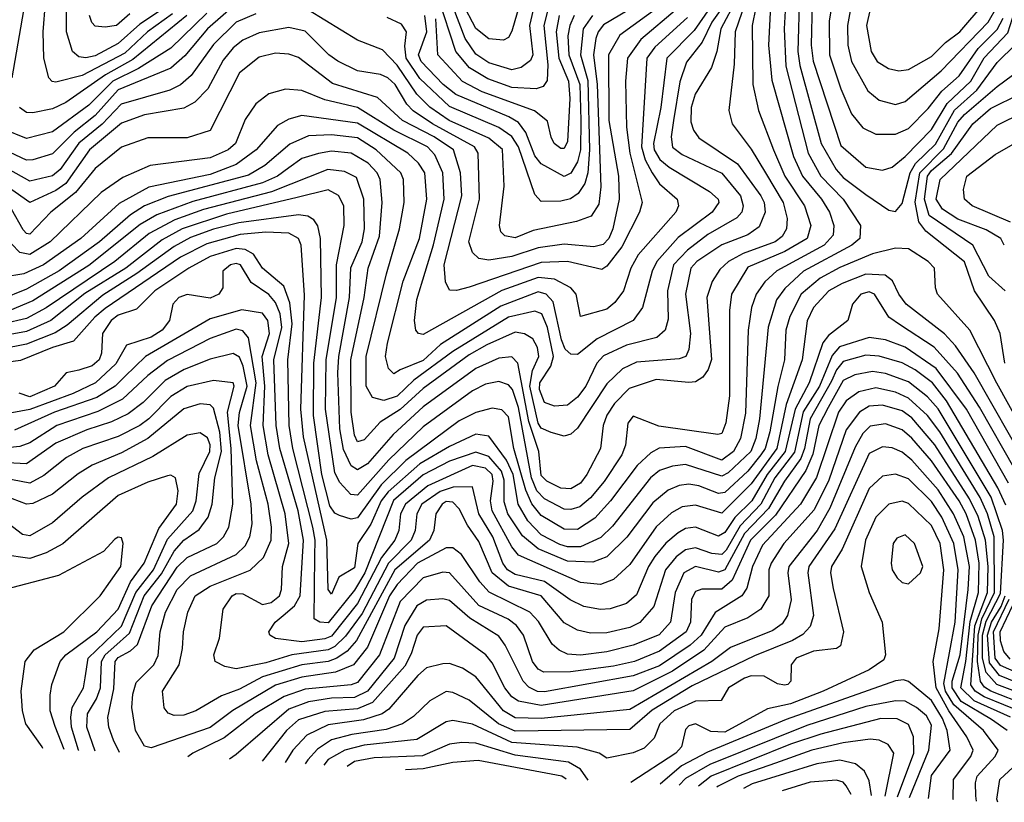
# Model space of a CAD drawing. Extents: x 501367 to 657802, y 482273 to 547541.
# Tile 272 of 656: x 600434 to 603437, y 482986 to 485372. Entities that reach past the tile are written whole.
import ezdxf

# ---------------------------------------------------------------- set-up
doc = ezdxf.new("R2010")
doc.units = 0

msp = doc.modelspace()

# ---------------------------------------------------------------- linework, layer by layer
at = {"layer": '0CON20XD'}
for points in [[(600412, 485195), (600455.9, 485454.1), (600488.8, 485535), (600550.4, 485599.6), (600586.9, 485655), (600611.6, 485725), (600614.6, 485775), (600605.6, 485825), (600553.5, 485895), (600416.2, 485975)], [(602930.8, 485545), (602902.5, 485367.5), (602903.4, 485265), (602938, 485162), (602970.5, 485085), (603005, 485042.6), (603045, 485023.3), (603105, 485023)], [(602073, 485517), (602033.1, 485355), (602045.1, 485234.9), (602042.6, 485187.4), (602031, 485169), (602008.9, 485161.1), (601935, 485165.6), (601861.9, 485191.9), (601806, 485226), (601764.1, 485275), (601710.8, 485440.8)], [(602028.2, 485525), (601988.9, 485355), (601999.5, 485265), (601992.2, 485247.8), (601963.8, 485226.2), (601935, 485219.3), (601865, 485240.9), (601825, 485267.6), (601793.3, 485315), (601724.4, 485494.4)], [(601981.4, 485498.6), (601935, 485336.9), (601925, 485317.8), (601909.9, 485310.1), (601865, 485313.9), (601825, 485345.6), (601783.5, 485425)], [(602771.4, 485455), (602766, 485345), (602771.1, 485231.1), (602838.5, 484965), (602877.6, 484895), (602945.1, 484825.1), (602998.4, 484745), (602996.1, 484705), (602971.6, 484685), (602824.7, 484605.3), (602767.2, 484552.8), (602742.2, 484517.8), (602716.9, 484435), (602690.1, 484155), (602679.4, 484095), (602664.2, 484055), (602595, 483990), (602575, 483980.4), (602465, 484015.4), (602425, 484011.2), (602385, 483997.5), (602358.1, 483975), (602241.8, 483828.2), (602206.6, 483793.4), (602145, 483765.1), (602105, 483764.9), (602081.9, 483771.9), (602025, 483801.6), (601984.2, 483844.2), (601954.9, 483895), (601939.5, 483985), (601918.6, 484028.6), (601865, 484101.9), (601825, 484108.3), (601745, 484070.8), (601655, 484018.2), (601557.8, 483932.2), (601536.4, 483905), (601505, 483834.3), (601465.9, 483775), (601455, 483700.6), (601408, 483672), (601385, 483620.4), (601374.6, 483634.6), (601370.8, 483785), (601300, 484100), (601292.2, 484185), (601302.6, 484532.6), (601292.8, 484685), (601285, 484705.3), (601255, 484721.2), (601184.6, 484724.6), (601106.8, 484716.8), (601005, 484689.1), (600925, 484648.3), (600695, 484491.5), (600663.4, 484465), (600598.4, 484391.6), (600535, 484373), (600436.9, 484333.1), (600265, 484310.1)], [(602690.2, 485465), (602668.1, 485355), (602670.5, 485175), (602687.7, 485095), (602732.7, 484975), (602767.8, 484895), (602827.7, 484805), (602847, 484745), (602835.6, 484705), (602767.1, 484665), (602655, 484617.2), (602605.2, 484535), (602598.5, 484485), (602599.1, 484225), (602587.4, 484142.6), (602575, 484110), (602563, 484107), (602383, 484133), (602305, 484163.1), (602288.5, 484141.5), (602282.1, 484075), (602270.2, 484045), (602216.3, 483963.6), (602175, 483914.4), (602142.9, 483887.1), (602115, 483878.1), (602095, 483879.4), (602035, 483910.8), (602011.1, 483935), (601994.8, 483975), (601955, 484189.2), (601936.8, 484245), (601925, 484259.1), (601895, 484268.5), (601855, 484260.3), (601815, 484240.5), (601665, 484130.5), (601559.7, 484030.3), (601465, 483922.5), (601444.4, 483924.4), (601410.7, 483960.7), (601395, 483990), (601366.8, 484185), (601369, 484335), (601400, 484525), (601400.7, 484625), (601423.8, 484745), (601422.4, 484805), (601406.2, 484836.2), (601375, 484853.5), (601280.4, 484829.6), (601065, 484779.2), (600930.2, 484735), (600868.9, 484701.1), (600758.1, 484615), (600632.7, 484537.3), (600529.8, 484455), (600455, 484421.4), (600303.7, 484393.7)], [(602812, 485455), (602806.8, 485275), (602812.9, 485232.9), (602878.2, 484995), (602924, 484915), (602945, 484891), (603015, 484839.5), (603085, 484791.5), (603105, 484787.9)], [(603038.5, 485455), (603016.2, 485355), (603031.1, 485275), (603049.4, 485245), (603083.2, 485223.2), (603115, 485216)], [(602587.8, 485425), (602544.9, 485365.1), (602515.9, 485304.1), (602467.4, 485242.6), (602447.5, 485182.5), (602428, 485065), (602421.4, 485015), (602425, 484983.5), (602455, 484961.2), (602575, 484904.8), (602632.2, 484835), (602641, 484805), (602636, 484785), (602621.7, 484768.3), (602532.8, 484717.2), (602470.7, 484669.3), (602428.1, 484625), (602410.1, 484545), (602411.4, 484458.6), (602403, 484425), (602376.8, 484403.2), (602285, 484380), (602215, 484347.5), (602194.1, 484325), (602160.5, 484255), (602135, 484220.8), (602105, 484197.2), (602065, 484193.5), (602034.9, 484204.9), (602019.5, 484245), (602020.6, 484265), (602054.2, 484315.8), (602062, 484345), (602043.9, 484433.9), (602026.3, 484475), (602005, 484483), (601925, 484465.6), (601755, 484360.3), (601636.7, 484273.3), (601585, 484223.7), (601545, 484211.4), (601510.1, 484220.1), (601490.6, 484255), (601491.4, 484345), (601552.5, 484597.5), (601593.1, 484735), (601606.7, 484815), (601605.2, 484885.2), (601596.5, 484905), (601521.2, 484975), (601465, 485011.6), (601385, 485021.6), (601315, 485017.9), (601257.7, 484992.3), (601181.8, 484928.2), (601131.8, 484898.2), (600887, 484833), (600815.4, 484804.6), (600772.7, 484777.3), (600677.7, 484695), (600555, 484606.6), (600455, 484550.1), (600375, 484518.5)], [(602565, 485447), (602490.9, 485339.1), (602407.7, 485255), (602389.3, 485105), (602366.9, 484995), (602369.1, 484975), (602386.3, 484946.3), (602415, 484922.7), (602537.9, 484847.9), (602564.7, 484825), (602566.7, 484815), (602546.3, 484785), (602442.3, 484707.7), (602377.3, 484635), (602363.2, 484605), (602333.9, 484495), (602305, 484455.3), (602195, 484399.4), (602135, 484351.2), (602115, 484351.9), (602098, 484368), (602086.4, 484396.4), (602061.5, 484511.5), (602040, 484535), (602015, 484542.6), (601901.7, 484498.3), (601717.8, 484382.2), (601665, 484333.3), (601595, 484304.8), (601575, 484292.7), (601558.6, 484308.6), (601550.4, 484345), (601555.6, 484385.6), (601604, 484575), (601653.3, 484705), (601675.7, 484825), (601669.7, 484905), (601650.8, 484935), (601617.9, 484965), (601465, 485057), (601295, 485079.8), (601255, 485069.4), (601220.4, 485049.6), (601155.6, 484975), (601095, 484930.3), (601015, 484900.5), (600828.1, 484861.9), (600738.2, 484811.8), (600620.6, 484705), (600507.4, 484625), (600447.1, 484597.1), (600385, 484586.9)], [(602646.2, 485423.8), (602615.9, 485335), (602613.4, 485236.6), (602596.7, 485095), (602607.1, 485055), (602665, 484977.6), (602708.2, 484905), (602762.3, 484815), (602774.4, 484765.6), (602772.4, 484735), (602759.1, 484710.9), (602738.4, 484695), (602640.8, 484659.2), (602596.1, 484635), (602569.3, 484610.7), (602545.7, 484574.3), (602529.8, 484525), (602544, 484336), (602534.1, 484305.9), (602517.9, 484282.1), (602495, 484268.3), (602475, 484266), (602375, 484275.4), (602292.6, 484247.4), (602248.5, 484201.5), (602225, 484166.1), (602214.1, 484135), (602205.2, 484065), (602164.1, 483985), (602145, 483959.2), (602115, 483942.1), (602085, 483943.9), (602041.9, 483965), (602025, 483981.8), (602017.7, 484055), (601987.1, 484147.1), (601953.2, 484325), (601935, 484344), (601895, 484340), (601825, 484308.3), (601665, 484191.6), (601573.2, 484106.8), (601495, 484017.6), (601465, 483999.5), (601445, 484011.6), (601422, 484062), (601410.7, 484125), (601404.7, 484295), (601407.8, 484345), (601439.7, 484525), (601444.7, 484615.3), (601478.4, 484695), (601485.7, 484735), (601484.3, 484825), (601461.3, 484891.3), (601425, 484909.5), (601374, 484916), (601202.4, 484847.6), (600995, 484793), (600907.7, 484762.3), (600829.6, 484720.4), (600725, 484635.1), (600515, 484493.3), (600455, 484461.4), (600385, 484444.7)], [(602620.6, 485435), (602572.7, 485345), (602560.6, 485275), (602543.5, 485226.5), (602493.8, 485145), (602481.9, 485105), (602481.1, 485061.1), (602489.1, 485035), (602505, 485012.2), (602622.9, 484932.9), (602694.9, 484835), (602704.6, 484815), (602708, 484785), (602689.1, 484740.9), (602655, 484716.2), (602575, 484685.5), (602499, 484635), (602480.6, 484615), (602464.3, 484535), (602479.7, 484415), (602475, 484366.2), (602465.4, 484345), (602445, 484338.3), (602315, 484327.5), (602272.1, 484307.9), (602225, 484261.4), (602135, 484126.7), (602115, 484108.2), (602095, 484102.6), (602055, 484113), (602025, 484126.5), (602015, 484142), (601990.3, 484255), (601997.8, 484302.2), (602017.4, 484345), (602012.9, 484372.9), (601998.7, 484398.7), (601974.1, 484414.1), (601945, 484419.2), (601859.4, 484380.6), (601805, 484349.8), (601665, 484247.1), (601595, 484183.9), (601533.3, 484145), (601485, 484090.8), (601465, 484084.5), (601455, 484105.6), (601445.1, 484175), (601444.7, 484335), (601484.6, 484525), (601497.1, 484615), (601532, 484712), (601540, 484815), (601533.3, 484885), (601524.8, 484905), (601496.6, 484935), (601445, 484965.4), (601385, 484970.9), (601345.8, 484964.2), (601295, 484948.6), (601255, 484920.5), (601220.4, 484895), (601174.7, 484875.3), (600962.1, 484817.9), (600853, 484777), (600802.3, 484747.7), (600645, 484623.2), (600475, 484515.1), (600404.3, 484485.7)], [(600900.1, 485389.9), (600823.8, 485335), (600755, 485269.9), (600625, 485202.1), (600545, 485181.4), (600533.7, 485183.7), (600523.3, 485195), (600507.9, 485255), (600506.5, 485335), (600513.6, 485425)], [(600879.3, 485410.7), (600800.9, 485359.1), (600735, 485299.4), (600665, 485261.9), (600636.2, 485256.2), (600615, 485259), (600595.8, 485275), (600577, 485335), (600577.3, 485425)], [(602850.9, 485425), (602848, 485295), (602853.9, 485246.1), (602938.7, 484988.7), (603015, 484923.1), (603065, 484913.6)], [(602975.4, 485445), (602959, 485355), (602959.5, 485295), (602971.2, 485245), (603021.1, 485155), (603055, 485127.1), (603105, 485114.2)], [(603065, 484913.6), (603095, 484923.1), (603135, 484954.8), (603215, 485037.6), (603262.9, 485117.2), (603334.9, 485185), (603375, 485255.7), (603447.2, 485332.8), (603482.8, 485445)], [(602723.5, 485415), (602717.7, 485295), (602727.7, 485187.7), (602794.1, 484955), (602821.6, 484895), (602879.4, 484825), (602903.5, 484785), (602917.5, 484745), (602914.8, 484715), (602887.1, 484685), (602743.1, 484606.9), (602706.9, 484573.1), (602680.2, 484535), (602666.2, 484495), (602655.7, 484425), (602648, 484172), (602632, 484095), (602611.1, 484055), (602575, 484029.1), (602465, 484070.7), (602383.9, 484066.1), (602358.6, 484051.4), (602317.2, 484012.8), (602236.1, 483905), (602187.8, 483852.2), (602135, 483817.9), (602095, 483818.6), (602025, 483860.6), (601996.1, 483896.1), (601977.7, 483937.7), (601940.8, 484065), (601925, 484160.8), (601905, 484182.7), (601875, 484188.1), (601825, 484174.5), (601775, 484148.9), (601611.5, 484028.5), (601536.2, 483953.8), (601465, 483853.3), (601445, 483848.7), (601410, 483860), (601395, 483867.4), (601379.7, 483889.7), (601355.4, 483985), (601330.3, 484165), (601331.7, 484325), (601354.6, 484525), (601352, 484705), (601343.2, 484743.2), (601331.6, 484761.6), (601312.7, 484772.7), (601285, 484776.9), (601103, 484753), (601025, 484733.8), (600955, 484708), (600905, 484680.7), (600792, 484598), (600687.5, 484532.5), (600579.2, 484440.8), (600542.6, 484417.4), (600455, 484382.9), (600305, 484353.3)], [(602386.6, 485413.4), (602264.5, 485325.5), (602229.6, 485265), (602231.2, 485065), (602259.9, 484895), (602262.9, 484825), (602243.1, 484735), (602230.9, 484705), (602213.4, 484686.6), (602185, 484680), (602095, 484688.1), (602015, 484676.5), (601935, 484649.7), (601865, 484639.4), (601834.4, 484644.4), (601815, 484662.7), (601804.5, 484695), (601836.2, 484825), (601832.9, 484965), (601821.6, 484985), (601693.2, 485055), (601634.3, 485094.3), (601614.9, 485115), (601579, 485175), (601556.7, 485195), (601535, 485205.5), (601465, 485216), (601405, 485245.6), (601377.4, 485265), (601305, 485337.2), (601255, 485348.1), (601165, 485332.8), (601115, 485310.4), (601085, 485286.3), (601055, 485249.2), (601008.1, 485161.9), (600968.7, 485121.3), (600935, 485102.8), (600815, 485082.7), (600745, 485056.5), (600646.9, 484975), (600575, 484873.2), (600545, 484851.8), (600465, 484814.4), (600347.5, 484897.5)], [(601095, 485421.2), (601007.4, 485345), (600938.3, 485261.7), (600895.7, 485224.3), (600735, 485158.3), (600665, 485079.8), (600600.4, 485029.6), (600535, 484963.5), (600475, 484944.8), (600455, 484944.2), (600355, 484990.4)], [(602439, 485405), (602328.1, 485311.9), (602288.1, 485255), (602281.6, 485185), (602284.4, 485045), (602295.4, 484965.4), (602332.8, 484815), (602324.2, 484785), (602270.1, 484679.9), (602225, 484620.3), (602209.1, 484610.9), (602105, 484634.6), (602025, 484631.6), (601805, 484556.2), (601766.2, 484546.2), (601745, 484547.5), (601732.4, 484572.4), (601729.3, 484625), (601782.2, 484835), (601778.7, 484905), (601757.7, 484975), (601698.3, 485015), (601602.1, 485065), (601525.4, 485135.4), (601388.1, 485178.1), (601285, 485256.7), (601255, 485267.4), (601215, 485270.4), (601165, 485258.1), (601105, 485210.3), (601015, 485034.6), (600945, 485012.5), (600825, 485011.6), (600745, 484983.5), (600665, 484918.1), (600604.8, 484845.2), (600529.3, 484785), (600465, 484718.3), (600455, 484720.2), (600445, 484731.9), (600409.6, 484795)], [(602314.7, 485415.3), (602215, 485357.2), (602198.1, 485335), (602191.6, 485315), (602183.7, 485265), (602194.9, 485175), (602206.9, 484863.1), (602200.5, 484809.5), (602177, 484773), (602132.7, 484757.3), (602000.6, 484729.4), (601945, 484707.3), (601913.4, 484713.4), (601902.1, 484725), (601897.8, 484745), (601911.9, 484865), (601906.5, 484976.5), (601865, 485011.3), (601744.4, 485065), (601685.2, 485105.2), (601645.5, 485145.5), (601585, 485233.2), (601540.7, 485280.7), (601465, 485309.7), (601315, 485401.3)], [(603105, 484787.9), (603125, 484811.9), (603149.9, 484905), (603165.9, 484934.1), (603226.9, 484993.1), (603285, 485096.5), (603352.8, 485157.2), (603415, 485241.5), (603472.4, 485297.6), (603508.5, 485415)], [(603105, 485114.2), (603135, 485123.1), (603244, 485216), (603387.8, 485365), (603415, 485412.7)], [(603115, 485216), (603145, 485220.4), (603215, 485259.8), (603257.6, 485302.4), (603301.6, 485335), (603375, 485421.6)], [(601155, 485390.6), (601095, 485364.8), (601025, 485296.7), (600957.6, 485202.4), (600925, 485173.7), (600892.2, 485157.8), (600743.8, 485115), (600686.4, 485053.6), (600614.7, 484995.3), (600557.7, 484915), (600535, 484896), (600465, 484879.8), (600371.4, 484931.4)], [(601005, 485392.3), (600895, 485285.1), (600796.9, 485223.1), (600718, 485185), (600645, 485111.2), (600535, 485030.7), (600455, 485009.8), (600385, 485038.5)], [(602471.3, 485378.7), (602371.5, 485288.5), (602346.9, 485255), (602330.3, 484985), (602342.2, 484945), (602363, 484905), (602385, 484871.4), (602439.7, 484825), (602443.2, 484805), (602435.3, 484785), (602320.6, 484655), (602298.5, 484615), (602275.2, 484545), (602249.7, 484510.3), (602225, 484489.6), (602145, 484467.5), (602131, 484535), (602115.3, 484555), (602065, 484580.6), (602015, 484586), (601905, 484546.7), (601665, 484412.6), (601650.5, 484415), (601642.6, 484425), (601638.7, 484455), (601645, 484519.2), (601695.8, 484685.8), (601728.8, 484825), (601724.3, 484905), (601700.7, 484960.7), (601678.4, 484985), (601575, 485035.5), (601465, 485104.4), (601365, 485128.3), (601295, 485156), (601245, 485160.5), (601193.9, 485146.1), (601155, 485116.2), (601121.7, 485068.3), (601092.2, 484995), (601070.3, 484975), (601015, 484950.7), (600832.6, 484927.4), (600748.5, 484891.5), (600683.3, 484845), (600527, 484695), (600465, 484656), (600435, 484662.5), (600409.1, 484689.1)], [(600944.4, 485385), (600779.5, 485250.5), (600696.1, 485203.9), (600575, 485119.4), (600535, 485100.2), (600475, 485088.1), (600455, 485089.5), (600433.9, 485105)], [(600769.9, 485390.1), (600729.4, 485355), (600695, 485349.7), (600665, 485352.9), (600654, 485364), (600647.4, 485385)], [(602181.4, 485385), (602152.8, 485345), (602144.9, 485265.1), (602166.6, 485186.6), (602172.1, 484975), (602166.4, 484905), (602157.4, 484872.6), (602137.9, 484842.1), (602113.8, 484826.2), (602085, 484818.7), (602025, 484817.8), (602005, 484839.4), (601955.3, 484985), (601935, 485016.4), (601895, 485043.3), (601745, 485107.7), (601655, 485192.9), (601612.6, 485255), (601608.5, 485291.5), (601614.2, 485335), (601599, 485359), (601555, 485378.7)], [(602125.4, 485385), (602111.7, 485355), (602106.4, 485323.6), (602109.2, 485265), (602142.8, 485175), (602145.5, 485065), (602144.6, 484975), (602135, 484939.1), (602115, 484904.3), (602095, 484894.4), (602025, 484933.2), (602005, 484957.2), (601978.3, 485028.3), (601955, 485058.6), (601926.1, 485076.1), (601764.6, 485144.6), (601725.7, 485175), (601658.6, 485245), (601650.1, 485265), (601675.6, 485335), (601670.1, 485385)], [(602079.6, 485385), (602070.2, 485335), (602078.5, 485255), (602108.1, 485185), (602111.7, 485131.7), (602105, 485001.2), (602095, 484980), (602085, 484979.7), (602064.5, 484995), (602055, 485014), (602043.4, 485063.4), (602004.1, 485094.1), (601845, 485152.6), (601785, 485183.7), (601709.2, 485265), (601703.4, 485375)], [(603105, 485023), (603145, 485040.9), (603205, 485101.2), (603246.1, 485153.9), (603298.9, 485201.1), (603357.4, 485285), (603415, 485342), (603433.2, 485376.8)], [(603438.2, 484325), (603424.3, 484415), (603407.2, 484455), (603346, 484545), (603315, 484633.5), (603197.7, 484727.7), (603176, 484756), (603165.4, 484815.4), (603178.8, 484905), (603251.2, 484978.8), (603295, 485059.9), (603315, 485083.2), (603415, 485169), (603532, 485255)], [(603439.7, 484545), (603390.1, 484590.1), (603341.3, 484685), (603208.1, 484775), (603193.8, 484825), (603203.1, 484895), (603215, 484912.5), (603275.7, 484964.3), (603341.1, 485055), (603395, 485101.2), (603485, 485145.8)], [(603436.9, 484685), (603426.5, 484705), (603381.7, 484731.7), (603295, 484764.4), (603248.8, 484795), (603228.8, 484825), (603241.6, 484885), (603415, 485050.2), (603495, 485090.6)], [(603455.3, 484755.3), (603338.5, 484805), (603315.3, 484825), (603312.1, 484855), (603323, 484895), (603408.6, 484961.4), (603505, 485015.7)], [(603570.9, 483980.9), (603413.6, 484263.6), (603332, 484425), (603233.3, 484535), (603226.7, 484555), (603223.9, 484615), (603204.5, 484634.5), (603145, 484673.4), (603105, 484675.6), (603035, 484658.6), (602935, 484616.7), (602875, 484583.8), (602817.3, 484535), (602782.6, 484467.4), (602771.1, 484425), (602766.8, 484335), (602746, 484254), (602722, 484115), (602707.8, 484065), (602694.9, 484045), (602655, 483995.4), (602585, 483930.5), (602565, 483927.6), (602505, 483950.9), (602475, 483955.5), (602445, 483951.7), (602412.2, 483937.8), (602365, 483899), (602286.1, 483793.9), (602225, 483733.7), (602182.1, 483717.9), (602105, 483721), (602015, 483758.4), (601968.1, 483798.1), (601922.9, 483865), (601911.7, 483901.7), (601911.9, 483968.1), (601903.5, 483995), (601865, 484039.7), (601825, 484053.9), (601745, 484025.9), (601665, 483983.9), (601573.9, 483906.1), (601487.4, 483685), (601455, 483632.6), (601375, 483533.2), (601349.2, 483535), (601332.7, 483545), (601334.2, 483735.8), (601335.3, 483784.7), (601328.7, 483825), (601267.1, 484065), (601256.4, 484135), (601251.8, 484335), (601265.3, 484445), (601258.5, 484508.5), (601239.4, 484559.4), (601175.2, 484615), (601147.6, 484657.6), (601121.5, 484671.5), (601095, 484674.5), (601015, 484650.3), (600950, 484615), (600846.7, 484545), (600790.4, 484489.6), (600735, 484471.5), (600713.5, 484455), (600686.9, 484415), (600684, 484355), (600676.9, 484335), (600655, 484316.7), (600615, 484304), (600575.8, 484295), (600540.8, 484255), (600465, 484222.4), (600432.9, 484232.9)], [(603511, 484005), (603345, 484295.7), (603288.1, 484378.1), (603254.1, 484414.1), (603137.1, 484505), (603114.9, 484534.9), (603095.8, 484575.8), (603073.3, 484593.3), (603015, 484595.9), (602942.1, 484567.9), (602901.6, 484545), (602855.2, 484495), (602835.6, 484454.4), (602820.3, 484335), (602771.6, 484198.4), (602743.1, 484065), (602665, 483957), (602575, 483867.2), (602495, 483891.8), (602455, 483886.5), (602422.1, 483867.9), (602375, 483825.2), (602295, 483711.2), (602245, 483665.2), (602205, 483650), (602145, 483656.2), (601955, 483739.6), (601935, 483764.3), (601875.3, 483875), (601870.1, 483905), (601878.6, 483965), (601874.7, 483985), (601855, 484004.3), (601815, 484013.1), (601678.8, 483951.2), (601611.2, 483895), (601595.9, 483865), (601590.1, 483815), (601578.3, 483785), (601537.4, 483732.6), (601465, 483591.5), (601385, 483491.8), (601365, 483484.1), (601295, 483475.4), (601214.4, 483485), (601197.1, 483495), (601193.9, 483505), (601213.1, 483535), (601237.5, 483555), (601272.8, 483585), (601290, 483615), (601299.7, 483785), (601284, 483874), (601227.3, 484065), (601216.9, 484135), (601209.9, 484335), (601234, 484434), (601228.7, 484475), (601215, 484509.6), (601193.9, 484533.9), (601140.4, 484570.4), (601107.7, 484625), (601095, 484629.2), (601076.9, 484625), (601053.9, 484605), (601053.9, 484555), (601042, 484535), (601015, 484522.9), (600945, 484534.2), (600920, 484525), (600901.8, 484505), (600890.9, 484455), (600869.1, 484425), (600835, 484404.6), (600760, 484380), (600727.3, 484322.7), (600665.2, 484265), (600597.2, 484232.8), (600465, 484183.7), (600305, 484154.1)], [(603469.6, 483999.6), (603361, 484191), (603293.9, 484293.9), (603223.3, 484373.3), (603120.4, 484440.4), (603084.7, 484465), (603041.3, 484535), (603025, 484542.4), (602999.3, 484535), (602973.5, 484505), (602960, 484455), (602901.1, 484408.9), (602883.4, 484386.6), (602842.2, 484265), (602798.7, 484185), (602769, 484055), (602714, 483985), (602666.9, 483905), (602615.5, 483854.5), (602585, 483808.1), (602565, 483796.8), (602495, 483824.5), (602465, 483820.3), (602442.3, 483807.7), (602405, 483775.6), (602371, 483735), (602351.6, 483705), (602315, 483618.2), (602285, 483592.2), (602235, 483576), (602205, 483573.2), (602155, 483582.9), (602113.3, 483603.3), (602035, 483659.1), (601945, 483680.8), (601921.5, 483695), (601907.5, 483715), (601877.2, 483795), (601834.2, 483865), (601815, 483948.1), (601756.6, 483946.6), (601716.7, 483933.3), (601660.5, 483895), (601645.6, 483865), (601640.1, 483815), (601627.9, 483785), (601559.4, 483715), (601478.3, 483561.7), (601427.9, 483492.1), (601395, 483461), (601375, 483451), (601264.4, 483435.6), (601185, 483410.8), (601095, 483392.6), (601059.8, 483399.8), (601030.5, 483415), (601026.9, 483435), (601043.5, 483486.5), (601055.3, 483575), (601082.2, 483615), (601095, 483622), (601115, 483621.3), (601175, 483588.4), (601201.5, 483595), (601227, 483615), (601233, 483635), (601235.5, 483705), (601254.9, 483775), (601244.3, 483865.7), (601191.9, 484045), (601176.9, 484135), (601182.1, 484255), (601174.1, 484345), (601196, 484415), (601191.6, 484455), (601175, 484477), (601112.1, 484487.9), (601015, 484460.3), (600817.6, 484345), (600755.4, 484284.6), (600725.4, 484254.6), (600669.5, 484220.5), (600540.3, 484175), (600419.1, 484120.9)], [(603449.2, 483959.2), (603321.1, 484185), (603229, 484309), (603135, 484373.5), (603075, 484395.7), (603025, 484402.7), (602934.2, 484374.2), (602912, 484348), (602873, 484255), (602824, 484176), (602796.7, 484053.3), (602737.5, 483975), (602694.1, 483895), (602631.2, 483828.8), (602588.7, 483755), (602575, 483741.4), (602545, 483744.6), (602495, 483761.9), (602465, 483755.5), (602435.8, 483734.2), (602403.9, 483695), (602367.7, 483582.3), (602325.6, 483534.4), (602295, 483519), (602225, 483502), (602175, 483501.5), (602135, 483510.4), (602095, 483533.4), (602025, 483615.7), (601925.1, 483645.1), (601875, 483685.9), (601835, 483781.4), (601800.4, 483830.4), (601775, 483880.2), (601755, 483900.6), (601735, 483903), (601723, 483895), (601703.9, 483865), (601697.3, 483815), (601684.2, 483785), (601578.7, 483695), (601461.3, 483478.7), (601433.3, 483446.7), (601401.9, 483425), (601375, 483414.5), (601295, 483404.9), (601175, 483368), (601105, 483330.7), (601050.1, 483309.9), (600971.9, 483265), (600935, 483251.7), (600905, 483250.3), (600887.4, 483257.4), (600875, 483274), (600870.3, 483325), (600921.1, 483405), (600931.2, 483455), (600933.5, 483505), (600947.1, 483565), (600970, 483615), (601015, 483644.6), (601136.9, 483693.1), (601177.4, 483732.6), (601201.2, 483785), (601202.5, 483825), (601192, 483895), (601156.5, 484026.5), (601137.8, 484135), (601155.1, 484264.9), (601132, 484402), (601115, 484423.9), (601095, 484428.7), (601015, 484400), (600885, 484333), (600825, 484287.4), (600747.5, 484215), (600672.3, 484177.7), (600547.9, 484135), (600465, 484081.4), (600435, 484071.1), (600365, 484063.2)], [(603441.3, 483891.3), (603417.5, 483945), (603260.3, 484210.3), (603218.2, 484265), (603165, 484304.4), (603125, 484325.6), (603055, 484345.9), (603015, 484349), (602945, 484330.4), (602925.1, 484304.9), (602909.7, 484270.3), (602845.1, 484155.1), (602828, 484065), (602815.9, 484034.1), (602766.2, 483965), (602718.1, 483881.9), (602645, 483805.3), (602585, 483694.1), (602565, 483687), (602495, 483705.1), (602459.6, 483685), (602433, 483625), (602419.2, 483535), (602383.9, 483496.1), (602305, 483464.6), (602225, 483444), (602145, 483434.2), (602105, 483437.4), (602079.4, 483449.4), (602058.2, 483468.2), (602016.7, 483536.7), (601990.3, 483565), (601866.5, 483626.5), (601838, 483658), (601781.6, 483741.6), (601755, 483761.6), (601735, 483762), (601647.8, 483715), (601585, 483650), (601562.5, 483615), (601495, 483459.1), (601452.2, 483405), (601397.6, 483382.4), (601295, 483366.8), (601215, 483342.8), (601084.4, 483265.6), (601015, 483213.8), (600835, 483151.9), (600815, 483156.7), (600787.2, 483205), (600776.2, 483275), (600779.1, 483315), (600789.5, 483350.5), (600843.1, 483405), (600856.9, 483433.1), (600862.4, 483505), (600879.3, 483565), (600915.1, 483635), (600955, 483675.9), (601095, 483741.6), (601122.3, 483767.7), (601136.6, 483795), (601143, 483835), (601140, 483895), (601100.8, 484135), (601104.9, 484174.9), (601128.2, 484255), (601115.6, 484315.6), (601105, 484343), (601085, 484354), (601015, 484336.7), (600935.7, 484305.7), (600878.5, 484271.5), (600810.7, 484205), (600765, 484170.4), (600714.5, 484145.5), (600638.7, 484121.3), (600545, 484080.9), (600455, 484017.9), (600205, 484030.8)], [(603495, 483314.4), (603413.6, 483345), (603381.1, 483381.1), (603369.9, 483425), (603370.4, 483495), (603381.7, 483538.3), (603425, 483622.7), (603434.8, 483784.8), (603431.3, 483815), (603396.5, 483916.5), (603235, 484185.4), (603202.3, 484222.3), (603145, 484267.6), (603075, 484293.2), (603035, 484299), (602980.9, 484289.1), (602945, 484271.7), (602899.7, 484189.7), (602871.3, 484135), (602852.5, 484047.5), (602832, 483998), (602739.2, 483860.8), (602662.5, 483785), (602607.3, 483662.7), (602575, 483635.9), (602514.8, 483635.2), (602495, 483628.1), (602482.8, 483605), (602480, 483535), (602466.3, 483505), (602385, 483446.4), (602309.3, 483415), (602245, 483400.3), (602113.6, 483383.6), (602032.8, 483382.8), (602015, 483391.9), (601997.8, 483415), (601970.8, 483495), (601949.8, 483525), (601923.9, 483543.9), (601835, 483585.5), (601745, 483685.2), (601725, 483687.8), (601665, 483670.5), (601595, 483597.8), (601531.5, 483435), (601465, 483351.3), (601445, 483344), (601305, 483330.3), (601241.4, 483308.6), (601152.2, 483255), (601057.9, 483182.1), (600962, 483135), (600946.7, 483124.6)], [(600738.5, 483137), (600720.2, 483175), (600706.3, 483215), (600703.7, 483243.7), (600721.9, 483331.9), (600725.9, 483415), (600735, 483427.3), (600772.6, 483447.4), (600793.6, 483466.4), (600837.4, 483585), (600915, 483702.9), (600945, 483732.6), (601035.8, 483775), (601056.2, 483795), (601072.7, 483825), (601083.9, 483895), (601079.2, 484065), (601068.1, 484175), (601088.9, 484255), (601085, 484265.3), (601025, 484272.3), (600945, 484253.6), (600895, 484223.2), (600828.3, 484155), (600800.5, 484135), (600735, 484101.2), (600627.3, 484065), (600577.1, 484037.1), (600507.8, 483982.2), (600465, 483959.1), (600300.7, 483990.7)], [(603505, 483281.5), (603395.4, 483325), (603376.7, 483336.7), (603364.2, 483354.2), (603354.9, 483415), (603356.7, 483495), (603367.8, 483545), (603407.3, 483625), (603405.8, 483795), (603385.9, 483865), (603363.2, 483915), (603240.6, 484115), (603202.9, 484165), (603145, 484218), (603105, 484236.5), (603045, 484249.6), (602992.9, 484237.1), (602955, 484210), (602930.8, 484175), (602863.9, 483976.1), (602815.4, 483895), (602699.8, 483770.2), (602668.7, 483705), (602651.4, 483638.6), (602636.6, 483615), (602555.3, 483564.7), (602512.5, 483495), (602479.1, 483465), (602385, 483401.3), (602305, 483371), (602035, 483322.7), (602013.5, 483323.5), (601987.1, 483337.1), (601970, 483355), (601915.2, 483465), (601895, 483492.3), (601807.5, 483547.5), (601745, 483600.6), (601725, 483606.4), (601675, 483602.5), (601645.7, 483584.3), (601608.9, 483525), (601576.1, 483425), (601494.9, 483325), (601455, 483304.7), (601385, 483303.4), (601315, 483292.4), (601255, 483270), (601095, 483131.4), (601074.5, 483116.8)], [(600664.6, 483141.1), (600639.1, 483215), (600641.4, 483255), (600668.9, 483301.1), (600680.9, 483335), (600684.1, 483415), (600695.5, 483435), (600721.3, 483458.7), (600768.8, 483501.2), (600814.5, 483615), (600867.3, 483682.7), (600905, 483751.8), (600935, 483785.4), (600982.1, 483817.9), (601008.9, 483855), (601021.8, 483895), (601029.5, 483975), (601049.8, 484055), (601044.3, 484114.3), (601025, 484187.3), (601015, 484197.6), (600985, 484200.6), (600935, 484185.2), (600825.4, 484094.6), (600745, 484051.4), (600655, 484013.5), (600612.6, 483987.4), (600535, 483925.2), (600475, 483896.7), (600455, 483895.2), (600347.1, 483935)], [(603495, 483258.4), (603375, 483307.4), (603348.1, 483325), (603334.3, 483344.3), (603346.7, 483523.3), (603386, 483625), (603387.3, 483705), (603379.3, 483785), (603356.8, 483856.8), (603331.1, 483911.1), (603225, 484075.8), (603155, 484158), (603125, 484179.9), (603065, 484197), (603025, 484194), (602994.8, 484175), (602955, 484121.2), (602901.5, 483968.5), (602857.4, 483877.4), (602764.8, 483775), (602725.7, 483715), (602718.4, 483695), (602718.9, 483615), (602694.2, 483575), (602655, 483548.4), (602585, 483520), (602520.1, 483449.9), (602425, 483385.3), (602305, 483325.8), (602025, 483280.3), (601955, 483294.5), (601935, 483307.5), (601913.3, 483335), (601875, 483410.6), (601855.8, 483435.8), (601735, 483523.3), (601665, 483519.8), (601646.7, 483495), (601628.5, 483438.5), (601609, 483401), (601509.9, 483290.1), (601465, 483270.5), (601365, 483262.5), (601285, 483237), (601247.6, 483205), (601174.3, 483110.7)], [(603455.5, 483245), (603345.1, 483295.1), (603303.9, 483335), (603320, 483415), (603332.7, 483537.3), (603358.4, 483625), (603359.9, 483715), (603348.8, 483785), (603320.1, 483865), (603299.1, 483905), (603215, 484027), (603155, 484095.8), (603125, 484121.4), (603075, 484139.5), (603027.5, 484132.5), (603005, 484110), (602981.7, 484068.3), (602905, 483882.5), (602865.9, 483814.1), (602779.3, 483705), (602776.7, 483685), (602786.9, 483603.1), (602775.6, 483555), (602759.7, 483530.3), (602730.7, 483509.3), (602602.4, 483457.6), (602544.6, 483415.4), (602295, 483269.1), (602025, 483241.6), (601945, 483242.9), (601909.4, 483265), (601825, 483368.3), (601784.8, 483394.8), (601745, 483408.4), (601725, 483407.6), (601675, 483395.8), (601648, 483372), (601560.2, 483269.8), (601539.7, 483255), (601482.9, 483237.1), (601375, 483221.8), (601310, 483190), (601267.5, 483145), (601243.5, 483106.5)], [(600614.3, 483143.9), (600614.2, 483145), (600592.9, 483215), (600590, 483245), (600594.9, 483275.1), (600628.8, 483335), (600634.5, 483365), (600643.1, 483425), (600745, 483522.4), (600788.8, 483625), (600842.2, 483695), (600885, 483787.6), (600962, 483875), (600972.7, 483905), (600981.8, 483988.2), (601014, 484055), (601015, 484075.8), (601007.3, 484097.3), (600985, 484112.8), (600945, 484105.2), (600840.1, 484039.9), (600705, 483974.8), (600625, 483916), (600535, 483837.7), (600465, 483797.8), (600442.8, 483802.8), (600336.9, 483883.1)], [(603445.9, 483205), (603397.7, 483237.7), (603305, 483292.9), (603277.9, 483335), (603277.9, 483355), (603302.7, 483435), (603326.8, 483635), (603330.2, 483705), (603313.9, 483795), (603282.2, 483865), (603235, 483938.4), (603155, 484029.2), (603125, 484053.8), (603095, 484066.2), (603065, 484069.3), (603025, 484049.2), (602920.1, 483819.9), (602840.9, 483705), (602837.9, 483685), (602854.8, 483555), (602845, 483521.8), (602822.8, 483497.2), (602791.2, 483478.8), (602675, 483432), (602485, 483341), (602363.2, 483266.8), (602295, 483207.5), (601945, 483202.3), (601894.9, 483224.9), (601805, 483297.5), (601755, 483320.6), (601735, 483323), (601685.2, 483294.8), (601635, 483247), (601602, 483225), (601552.1, 483207.9), (601447.3, 483192.7), (601385, 483176.1), (601342.1, 483147.9), (601312.7, 483115), (601304.8, 483102.8)], [(600569.8, 483146.4), (600542.9, 483217.1), (600526.9, 483265), (600527.4, 483312.6), (600532.1, 483345), (600557.5, 483415), (600575.2, 483435), (600669.2, 483505), (600735, 483574.4), (600772.1, 483657.9), (600814, 483715), (600859.2, 483820.8), (600912.8, 483895), (600917.4, 483935), (600909.6, 483975), (600895, 483983.3), (600885, 483981.2), (600825, 483962.4), (600735, 483921.5), (600566.1, 483773.9), (600515, 483746.2), (600465, 483729.5), (600381.4, 483741.4)], [(603352.4, 482989), (603349.8, 483005), (603348.9, 483045), (603354.5, 483065), (603408.8, 483125), (603417.6, 483145), (603373.4, 483205), (603283, 483283), (603257.5, 483325), (603252, 483348), (603286.8, 483535), (603295.9, 483695), (603283.4, 483775), (603246.3, 483855), (603215, 483902.8), (603145, 483972.3), (603105, 483986), (603065, 483979.8), (603025, 483942.6), (602942.5, 483757.5), (602910.2, 483705), (602907.1, 483685), (602915, 483638), (602946.2, 483505), (602937.4, 483462.6), (602925.6, 483454.4), (602855, 483446.2), (602802, 483425), (602786.7, 483405), (602785.4, 483355), (602777.1, 483345), (602766.8, 483343.2), (602745, 483346.4), (602705, 483370), (602665, 483371), (602645, 483364.3), (602595.8, 483335), (602573.6, 483296.4), (602495, 483293.8), (602430, 483265), (602386.6, 483225), (602368.8, 483181.2), (602338.9, 483151.1), (602305, 483136.9), (602225, 483120), (602201.4, 483135), (602134, 483154), (601935, 483167.9), (601815, 483224.2), (601754.8, 483235.2), (601735, 483231.3), (601645, 483177.1), (601485, 483159.7), (601425.9, 483144.1), (601375, 483115.8), (601361.6, 483099.3)], [(603281.7, 482992.8), (603281, 482995), (603281.6, 483055), (603334.8, 483125), (603342.2, 483145), (603322.3, 483185), (603267.9, 483265), (603228.7, 483335), (603219.4, 483415), (603238.1, 483515), (603252.5, 483695), (603241.3, 483775), (603215, 483829.8), (603145, 483896.5), (603125, 483903.9), (603085, 483894.8), (603045, 483854.7), (603013.3, 483785), (603000, 483705), (603025.2, 483625.2), (603064.8, 483535), (603074.7, 483435.3), (603069.8, 483420.2), (603025, 483389.3), (602884.7, 483325), (602785, 483286.3), (602715, 483270.6), (602585, 483199.7), (602541.6, 483201.6), (602495, 483224.7), (602475, 483219.2), (602465, 483208), (602452, 483155), (602435.6, 483135), (602297.8, 483045.7)], [(603145, 483652.1), (603180.8, 483685), (603188.2, 483705), (603163.1, 483775), (603135, 483801.8), (603108.8, 483791.2), (603097.5, 483775), (603091.9, 483715), (603095.3, 483695), (603110.5, 483670.5), (603125, 483656.2), (603145, 483652.1)], [(600505, 483150.1), (600503, 483155), (600452.9, 483225), (600442.8, 483265), (600438.8, 483325), (600450.7, 483415), (600479.1, 483450.9), (600569.3, 483505), (600680, 483615), (600743.1, 483705), (600750.4, 483775), (600745, 483792), (600735, 483794.3), (600725, 483788.1), (600689.6, 483750.4), (600552.3, 483677.7), (600375, 483630.7)], [(603505, 483338.3), (603422.5, 483372.5), (603391.4, 483411.4), (603385.4, 483495), (603397.6, 483535), (603427.2, 483582.8), (603439, 483615)], [(603510.4, 483365), (603425, 483403.1), (603409.4, 483425), (603404.3, 483505), (603451.7, 483605)], [(603455, 483422.3), (603435.4, 483445.4), (603425, 483478.2), (603424.7, 483505), (603463, 483587)], [(603205.2, 482996.9), (603215, 483067.3), (603271.6, 483145), (603262.4, 483205), (603248.7, 483241.3), (603215, 483296), (603145, 483354.2), (603129.4, 483359.4), (603105, 483355.6), (602772, 483238), (602532, 483138), (602453, 483097), (602387.2, 483040.9)], [(603147.7, 483000), (603206.8, 483145), (603215, 483220.6), (603199.3, 483249.3), (603169.2, 483275), (603135, 483293.8), (603105.1, 483295.1), (603015, 483278.2), (602835, 483219.7), (602538.7, 483101.3), (602465, 483057.9), (602445.7, 483037.7)], [(603111.4, 483002), (603160.7, 483135), (603159.7, 483185), (603145, 483223.1), (603110.4, 483240.4), (603060.8, 483240.8), (602877, 483193), (602785, 483162.6), (602542.7, 483065), (602504.1, 483034.6)], [(603074, 483004), (603100.2, 483135), (603082.3, 483162.3), (603055.7, 483175), (603028.2, 483178.2), (602945, 483166.9), (602850.4, 483145), (602738.8, 483105), (602625, 483065.1), (602564.8, 483035), (602560.5, 483031.6)], [(602168.3, 483052.6), (602145, 483087), (602108.4, 483108.4), (601945, 483129.2), (601825, 483166), (601782.5, 483167.5), (601745, 483162.9), (601662.4, 483127.6), (601515, 483121.2), (601455, 483110), (601433.4, 483095)], [(602101.2, 483056.2), (602087.5, 483065), (601832.9, 483112.9), (601755, 483107.2), (601665, 483087.8), (601610.8, 483084.2)], [(603031.5, 483006.3), (603025, 483051.1), (603010.5, 483080.5), (602982.7, 483102.7), (602935, 483113.6), (602865, 483102.4), (602668.3, 483041.7), (602641.6, 483027.2)], [(603417.1, 482985.6), (603414.5, 482995), (603422.9, 483055), (603477.4, 483105)], [(602969.5, 483009.6), (602955, 483035.8), (602945, 483046.6), (602925, 483052.7), (602845, 483047.2), (602759.4, 483020.9)]]:
    msp.add_lwpolyline(points, dxfattribs=at)

doc.saveas('drawing.dxf')
